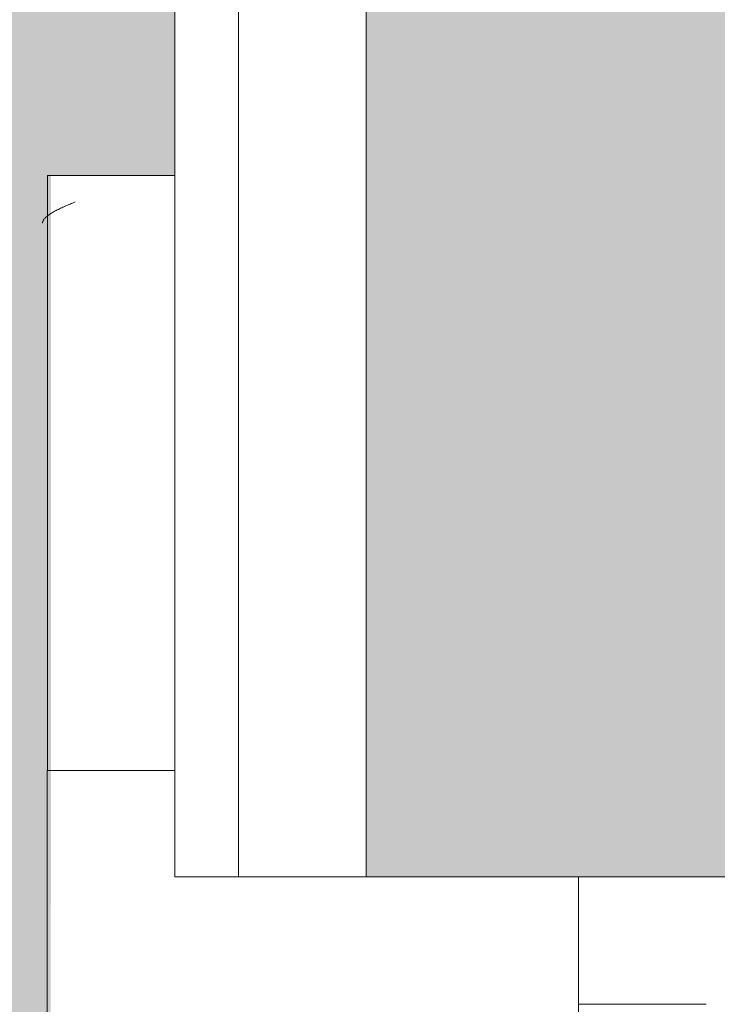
# Model space of a CAD drawing. Header units: millimetres. Extents: x 5980700 to 6194397, y -12939 to 2351883.
# Tile 247 of 587: x 6075602 to 6075766, y -5432 to -5200. Entities that reach past the tile are written whole.
import ezdxf

# ---------------------------------------------------------------- set-up
doc = ezdxf.new("R2010")
doc.units = ezdxf.units.MM
for name, color, linetype, lineweight in [('A-FLOR-PATT', 8, 'Continuous', 18), ('A-GLAZ', 151, 'Continuous', 9), ('A-GLAZ-SILL', 1, 'Continuous', 9), ('A-WALL', 113, 'Continuous', 18), ('A-WALL-PATT', 111, 'Continuous', 25)]:
    doc.layers.add(name, color=color, linetype=linetype, lineweight=lineweight)

# ---------------------------------------------------------------- blocks, each defined once
blk = doc.blocks.new('FP_108-PLANTA DE CAIMENTO DE PISOS - 1 PAV_')
at = {"layer": 'A-GLAZ-SILL', "lineweight": 5}
for p, q in [((-1368.771073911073, -100.9916647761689), (-1368.646399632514, -101.2855427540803)), ((-1368.646399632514, -101.2855427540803), (-1368.521725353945, -101.5789894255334)), ((-1368.521725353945, -101.5789894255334), (-1368.397051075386, -101.8715741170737)), ((-1368.397051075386, -101.8715741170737), (-1368.272376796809, -102.1628674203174)), ((-1368.272376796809, -102.1628674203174), (-1368.147702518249, -102.452441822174)), ((-1368.147702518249, -102.452441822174), (-1368.02302823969, -102.7398723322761)), ((-1368.02302823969, -102.7398723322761), (-1367.898353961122, -103.0247371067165)), ((-1367.898353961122, -103.0247371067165), (-1367.773679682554, -103.3066180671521)), ((-1367.773679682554, -103.3066180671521), (-1367.649005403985, -103.5851015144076)), ((-1367.649005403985, -103.5851015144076), (-1367.524331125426, -103.8597787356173)), ((-1367.524331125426, -103.8597787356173), (-1367.399656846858, -104.1302466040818)), ((-1367.399656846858, -104.1302466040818), (-1367.27498256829, -104.3961081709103)), ((-1367.27498256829, -104.3961081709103), (-1367.150308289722, -104.6569732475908)), ((-1367.150308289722, -104.6569732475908), (-1367.025634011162, -104.9124589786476)), ((-1367.025634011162, -104.9124589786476), (-1366.900959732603, -105.1621904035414)), ((-1366.900959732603, -105.1621904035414), (-1366.776285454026, -105.4058010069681)), ((-1366.776285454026, -105.4058010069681), (-1366.651611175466, -105.6429332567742)), ((-1366.651611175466, -105.6429332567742), (-1366.526936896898, -105.8732391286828)), ((-1366.526936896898, -105.8732391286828), (-1366.402262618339, -106.0963806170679)), ((-1366.402262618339, -106.0963806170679), (-1366.277588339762, -106.3120302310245)), ((-1366.277588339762, -106.3120302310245), (-1366.152914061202, -106.519871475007)), ((-1366.152914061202, -106.519871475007), (-1366.028239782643, -106.7195993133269)), ((-1366.028239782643, -106.7195993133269), (-1365.903565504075, -106.9109206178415)), ((-1365.903565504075, -106.9109206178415), (-1365.778891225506, -107.0935545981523)), ((-1365.778891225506, -107.0935545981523), (-1365.654216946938, -107.2672332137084)), ((-1365.654216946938, -107.2672332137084), (-1365.529542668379, -107.4317015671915)), ((-1365.529542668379, -107.4317015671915), (-1365.404868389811, -107.5867182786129)), ((-1365.404868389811, -107.5867182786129), (-1365.280194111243, -107.7320558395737)), ((-1365.280194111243, -107.7320558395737), (-1365.155519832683, -107.867500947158)), ((-1365.155519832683, -107.867500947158), (-1365.030845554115, -107.9928548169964)), ((-1365.030845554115, -107.9928548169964), (-1364.906171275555, -108.1079334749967)), ((-1364.906171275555, -108.1079334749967), (-1364.781496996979, -108.2125680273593)), ((-1364.781496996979, -108.2125680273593), (-1364.656822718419, -108.3066049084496)), ((-1364.656822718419, -108.3066049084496), (-1364.532148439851, -108.3899061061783)), ((-1364.532148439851, -108.3899061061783), (-1364.407474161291, -108.46234936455)), ((-1364.407474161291, -108.46234936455), (-1364.282799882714, -108.5238283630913)), ((-1364.282799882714, -108.5238283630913), (-1364.158125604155, -108.5742528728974)), ((-1364.158125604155, -108.5742528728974), (-1364.033451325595, -108.6135488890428)), ((-1364.033451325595, -108.6135488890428), (-1363.908777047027, -108.6416587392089)), ((-1363.908777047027, -108.6416587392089), (-1363.784102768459, -108.6585411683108))]:
    blk.add_line(p, q, dxfattribs=at)
at = {"layer": 'A-GLAZ-SILL', "color": 90, "lineweight": 5}
blk.add_line((-1374.999999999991, -107.4999999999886), (-1234.988402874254, -107.4999999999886), dxfattribs=at)
blk = doc.blocks.new('CC_PEITORIL - PEITORIL-3910252-PLANTA DE CAIMENTO DE PISOS - 1 PAV_')
at = {"layer": 'A-GLAZ-SILL', "lineweight": 5}
h = blk.add_hatch(dxfattribs=at)
h.set_pattern_fill('FP_48', color=256, style=0, pattern_type=2)
h.set_pattern_definition([(90, (-6612.079000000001, 16549.116), (-101.6, 406.4), [33.528, -271.272, 33.528, -271.272, -1625.6]), (90, (-6612.079000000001, 16549.116), (-101.6, 406.4), [-609.6, 33.528, -576.072, 33.528, -271.272, -711.2]), (90, (-6612.079000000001, 16549.116), (-101.6, 406.4), [-1524, 33.528, -169.672, 33.528, -474.472]), (210, (-6662.879, 16701.516), (-301.1527240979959, -291.1881810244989), [33.528, -271.272, 33.528, -1896.872]), (210, (-6662.879, 16701.516), (-301.1527240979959, -291.1881810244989), [-338.328, -271.272, 33.528, -576.072, -1016]), (210, (-6662.879, 16701.516), (-301.1527240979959, -291.1881810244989), [-1219.2, 33.528, -271.272, 33.528, -677.672]), (210, (-6662.879, 16701.516), (-301.1527240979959, -291.1881810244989), [-1557.528, -169.672, 33.528, -474.472]), (329.9999999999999, (-6866.079000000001, 16752.316), (402.7527240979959, -115.211818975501), [33.528, -271.272, 33.528, -1896.872]), (329.9999999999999, (-6866.079000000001, 16752.316), (402.7527240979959, -115.211818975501), [-338.328, -271.272, 33.528, -576.072, -1016]), (329.9999999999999, (-6866.079000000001, 16752.316), (402.7527240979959, -115.211818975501), [-1219.2, 33.528, -271.272, 33.528, -677.672]), (329.9999999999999, (-6866.079000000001, 16752.316), (402.7527240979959, -115.211818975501), [-1557.528, -169.672, 33.528, -474.472])])
h.paths.add_polyline_path([(1374.999999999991, -97.06945092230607), (1374.999999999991, -77.50636918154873), (1315.011597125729, -77.5063691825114), (1315.011597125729, -100.9916647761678), (1374.999999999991, -100.9916647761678)])
h.paths.add_polyline_path([(-1234.988402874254, -100.9916647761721), (-1234.988402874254, -77.50636918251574), (-1374.999999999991, -77.50636918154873), (-1374.999999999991, -100.9916647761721), (-1244.630192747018, -100.9916647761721)])
h = blk.add_hatch(dxfattribs=at)
h.set_pattern_fill('FP_49', color=256, style=0, pattern_type=2)
h.set_pattern_definition([(306.87, (-8199.579, 17184.116), (-3175.008507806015, 4762.494328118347), [793.75, -7143.75]), (296.565, (-7723.329000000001, 18136.616), (1587.499067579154, -1587.501456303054), [1774.879, -1774.879]), (288.435, (-6929.579000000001, 18136.616), (1587.50290376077, -3174.997452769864), [1004.024, -4016.092])])
h.paths.add_polyline_path([(1374.999999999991, -97.06945092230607), (1374.999999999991, -77.50636918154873), (1315.011597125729, -77.5063691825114), (1315.011597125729, -100.9916647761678), (1374.999999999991, -100.9916647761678)])
h.paths.add_polyline_path([(-1234.988402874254, -100.9916647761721), (-1234.988402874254, -77.50636918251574), (-1374.999999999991, -77.50636918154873), (-1374.999999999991, -100.9916647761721), (-1244.630192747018, -100.9916647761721)])
at = {"layer": 'A-GLAZ-SILL', "color": 90, "lineweight": 5}
for p, q in [((-1375.000000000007, -77.5063691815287), (-1375.000000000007, -100.9916647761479)), ((-1375.000000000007, -107.4999999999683), (-1375.000000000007, -100.991664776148))]:
    blk.add_line(p, q, dxfattribs=at)
at = {"layer": 'A-GLAZ', "color": 90, "lineweight": 5}
blk.add_blockref('FP_108-PLANTA DE CAIMENTO DE PISOS - 1 PAV_', (0, 0), dxfattribs=at)
blk = doc.blocks.new('CC_JANELA MAXIM-AR_4 FOLHAS VIDRO - 2_50 x 1_20-4042679-PLANTA DE CAIMENTO DE PISOS - 1 PAV_')
at = {"layer": 'A-GLAZ', "color": 130}
for p, q in [((-1250.000000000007, 17.49999999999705), (-1250.000000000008, 77.5)), ((-1220.000000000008, 47.49999999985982), (-1220.000000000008, 17.49999999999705)), ((-1220.000000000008, 17.49999999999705), (-1250.000000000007, 17.49999999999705))]:
    blk.add_line(p, q, dxfattribs=at)
at = {"layer": 'A-GLAZ', "color": 90, "lineweight": 5}
blk.add_line((-632.4999999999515, 17.49999999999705), (-1220.000000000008, 17.49999999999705), dxfattribs=at)
blk = doc.blocks.new('FP_212-PLANTA DE CAIMENTO DE PISOS - 1 PAV_')
at = {"layer": 'A-GLAZ-SILL', "color": 90, "lineweight": 5}
blk.add_line((-1274.999999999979, -107.4999999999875), (1275.000000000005, -107.4999999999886), dxfattribs=at)
blk = doc.blocks.new('CC_PEITORIL - PEITORIL-3910839-PLANTA DE CAIMENTO DE PISOS - 1 PAV_')
at = {"layer": 'A-GLAZ-SILL', "lineweight": 5}
h = blk.add_hatch(dxfattribs=at)
h.set_pattern_fill('FP_220', color=256, style=0, pattern_type=2)
h.set_pattern_definition([(90, (-6652.090999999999, 16549.122), (-101.6, 406.4), [33.528, -271.272, 33.528, -271.272, -1625.6]), (90, (-6652.090999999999, 16549.122), (-101.6, 406.4), [-609.6, 33.528, -576.072, 33.528, -271.272, -711.2]), (90, (-6652.090999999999, 16549.122), (-101.6, 406.4), [-1524, 33.528, -169.672, 33.528, -474.472]), (210, (-6702.891, 16701.522), (-301.1527240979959, -291.1881810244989), [33.528, -271.272, 33.528, -1896.872]), (210, (-6702.891, 16701.522), (-301.1527240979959, -291.1881810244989), [-338.328, -271.272, 33.528, -576.072, -1016]), (210, (-6702.891, 16701.522), (-301.1527240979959, -291.1881810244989), [-1219.2, 33.528, -271.272, 33.528, -677.672]), (210, (-6702.891, 16701.522), (-301.1527240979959, -291.1881810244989), [-1557.528, -169.672, 33.528, -474.472]), (329.9999999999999, (-6906.090999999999, 16752.322), (402.7527240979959, -115.211818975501), [33.528, -271.272, 33.528, -1896.872]), (329.9999999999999, (-6906.090999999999, 16752.322), (402.7527240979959, -115.211818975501), [-338.328, -271.272, 33.528, -576.072, -1016]), (329.9999999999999, (-6906.090999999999, 16752.322), (402.7527240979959, -115.211818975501), [-1219.2, 33.528, -271.272, 33.528, -677.672]), (329.9999999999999, (-6906.090999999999, 16752.322), (402.7527240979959, -115.211818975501), [-1557.528, -169.672, 33.528, -474.472])])
h.paths.add_polyline_path([(1275.000000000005, -77.50000000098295), (1250.000000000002, -77.49363081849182), (1250.000000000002, 17.49999999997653), (-1249.999999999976, 17.49999999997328), (-1249.999999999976, -77.5000000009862), (-1274.999999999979, -78.48512215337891), (-1274.999999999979, -100.991664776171), (1275.000000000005, -100.4681479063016)])
h = blk.add_hatch(dxfattribs=at)
h.set_pattern_fill('FP_221', color=256, style=0, pattern_type=2)
h.set_pattern_definition([(306.87, (-8239.591, 17184.122), (-3175.008507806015, 4762.494328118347), [793.75, -7143.75]), (296.565, (-7763.340999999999, 18136.622), (1587.499067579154, -1587.501456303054), [1774.879, -1774.879]), (288.435, (-6969.590999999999, 18136.622), (1587.50290376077, -3174.997452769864), [1004.024, -4016.092])])
h.paths.add_polyline_path([(1275.000000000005, -77.50000000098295), (1250.000000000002, -77.49363081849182), (1250.000000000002, 17.49999999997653), (-1249.999999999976, 17.49999999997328), (-1249.999999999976, -77.5000000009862), (-1274.999999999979, -78.48512215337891), (-1274.999999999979, -100.991664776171), (1275.000000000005, -100.4681479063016)])
at = {"layer": 'A-GLAZ-SILL', "color": 90, "lineweight": 5}
for p, q in [((-1275.000000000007, -77.5000000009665), (-1275.000000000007, -100.9916647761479)), ((-1275.000000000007, -107.4999999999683), (-1275.000000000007, -100.991664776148))]:
    blk.add_line(p, q, dxfattribs=at)
at = {"layer": 'A-GLAZ', "color": 90, "lineweight": 5}
blk.add_blockref('FP_212-PLANTA DE CAIMENTO DE PISOS - 1 PAV_', (0, 0), dxfattribs=at)
blk = doc.blocks.new('BE-PMSa-MOD-ARQ-CONEXAODOFUTURO-EX-000-R_rvt-2-PLANTA DE CAIMENTO DE PISOS - 1 PAV_')
at = {"layer": 'A-FLOR-PATT', "lineweight": 5}
h = blk.add_hatch(dxfattribs=at)
h.set_pattern_fill('FP_2', color=135, style=0, pattern_type=2)
h.set_pattern_definition([(0, (0, 0), (812.8, 203.2), [33.528, -576.072, 33.528, -576.072, -3251.2]), (0, (0, 0), (812.8, 203.2), [-1219.2, 33.528, -1185.672, 33.528, -576.072, -1422.4]), (0, (0, 0), (812.8, 203.2), [-3048, 33.528, -372.872, 33.528, -982.472]), (120, (304.8, 101.6), (-582.3763620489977, 602.3054481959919), [33.52799999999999, -576.0719999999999, 33.52799999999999, -576.0719999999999, -3251.199999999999]), (120, (304.8, 101.6), (-582.3763620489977, 602.3054481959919), [-1219.2, 33.52799999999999, -1185.672, 33.52799999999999, -576.0719999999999, -1422.4]), (120, (304.8, 101.6), (-582.3763620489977, 602.3054481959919), [-3048, 33.52799999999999, -372.8719999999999, 33.52799999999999, -982.4719999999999]), (240, (406.4, 508), (-230.4236379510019, -805.5054481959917), [33.528, -576.072, 33.528, -576.072, -3251.2]), (240, (406.4, 508), (-230.4236379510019, -805.5054481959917), [-1219.2, 33.528, -1185.672, 33.528, -576.072, -1422.4]), (240, (406.4, 508), (-230.4236379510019, -805.5054481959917), [-3048, 33.528, -372.872, 33.528, -982.472])])
h.paths.add_polyline_path([(-15966.85299915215, 4711.136803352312), (-15966.79158577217, 4712.906868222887), (-15965.57572207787, 4712.3617231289)])
h.paths.add_polyline_path([(3731.201831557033, -10125.84100563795), (14705.38782324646, -10125.84100563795), (14705.38782324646, -9779.8857164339), (14699.38782324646, -9779.8857164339), (14699.38782324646, -9763.237570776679), (14681.68558745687, -9763.757413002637), (14670.96395493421, -9768.482704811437), (14665.88782324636, -9782.570563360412), (14665.88782324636, -9856.278958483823), (14670.73620676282, -9865.068167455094), (14677.45883342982, -9868.493127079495), (14678.38782324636, -9869.242380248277), (14678.38782324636, -9881.040871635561), (14674.14369136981, -9882.10035906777), (14663.09686027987, -9878.012306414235), (14654.32815878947, -9868.57707781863), (14652.0250349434, -9859.981702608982), (14651.89263271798, -9855.737570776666), (14650.88782324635, -9855.737570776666), (14651.89263271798, -9780.737570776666), (14653.73085252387, -9770.127241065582), (14656.87805812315, -9762.851510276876), (14667.13782324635, -9752.591745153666), (14683.38782324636, -9748.237570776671), (14699.38782324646, -9748.237570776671), (14699.38782324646, -9731.58942511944), (14705.38782324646, -9731.58942511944), (14705.38782324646, -9705.737570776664), (14755.38782324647, -9705.737570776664), (14755.38782324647, -9754.737570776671), (14795.38782324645, -9754.737570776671), (14796.02424042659, -9756.737570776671), (14812.38782324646, -9756.737570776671), (14811.36426821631, -9815.737570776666), (14810.34779546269, -9815.737570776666), (14811.47778338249, -9818.1719714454), (14811.43015556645, -9819.291362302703), (14811.44856252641, -9820.918341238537), (14827.38782324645, -9827.197475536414), (14827.38782324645, -10125.84100563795), (21231.38515489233, -10125.84100563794), (21231.38515489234, 5919.158994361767), (12003.88515489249, 5918.472013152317), (12003.8851548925, 5447.158205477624), (12268.88333741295, 5447.158205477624), (12268.88333741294, 4674.158994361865), (15653.88333741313, 4674.158994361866), (15653.88333741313, 5447.158205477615), (15923.88333741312, 5447.158205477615), (15923.88333741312, 4674.158994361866), (19560.40988707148, 4674.158994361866), (19559.83290347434, 4677.196584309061), (19558.62046790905, 4677.180784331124), (19558.93691090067, 4681.184361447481), (19560.40988707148, 4681.202554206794), (19559.83416624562, 4682.57353656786), (19558.03876213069, 4682.57353656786), (19558.93691090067, 4695.251249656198), (19588.00988707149, 4695.197383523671), (19586.88286324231, 4682.548897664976), (19585.40988707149, 4682.548897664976), (19585.98560789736, 4681.195050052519), (19587.19930623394, 4681.15368493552), (19586.88286324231, 4677.184908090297), (19585.41064974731, 4677.065937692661), (19585.98560789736, 4674.158994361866), (19999.38682609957, 4674.158994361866), (19999.38682609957, 5447.158205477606), (20269.38682609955, 5447.158205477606), (20269.38682609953, 4280.731645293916), (20299.38682609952, 4280.731645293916), (20298.51487451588, 1530.731645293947), (20269.38682609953, 1530.731645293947), (20269.38682609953, 1143.558994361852), (20299.38682609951, 1143.558994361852), (20298.51487451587, -1606.441005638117), (20269.38682609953, -1606.441005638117), (20269.38682609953, -2040.191005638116), (20299.38682609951, -2040.191005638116), (20298.51487451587, -4790.191005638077), (20269.38682609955, -4790.191005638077), (20269.38682609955, -5273.941005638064), (20299.38682609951, -5273.941005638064), (20298.51487451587, -8023.941005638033), (20269.38682609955, -8023.941005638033), (20269.38682609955, -9308.841005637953), (19999.38682609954, -9308.841005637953), (19999.38682609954, -8513.84179452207), (19913.3833374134, -8513.84179452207), (19913.3833374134, -8347.825683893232), (19635.38599049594, -8347.979428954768), (19635.38599049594, -8377.825683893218), (16285.38599049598, -8376.953732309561), (16285.38599049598, -8347.825683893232), (15971.88333741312, -8347.979428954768), (15971.88333741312, -8513.841794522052), (15921.38515489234, -8513.841794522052), (15921.38515489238, -9312.594001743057), (15651.38515489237, -9312.594001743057), (15651.38515489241, -8513.841794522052), (15603.38515489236, -8513.841794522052), (15603.38515489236, -8377.825683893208), (12316.88333741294, -8377.825683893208), (12316.88333741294, -8513.841794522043), (12293.88333741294, -8513.841794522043), (12293.88333741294, -9312.594001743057), (11998.88333741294, -9312.594001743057), (11998.88333741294, -8513.841794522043), (11950.88333741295, -8513.841794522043), (11950.88333741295, -8347.825683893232), (11867.63333741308, -8347.979428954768), (11867.63333741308, -8377.82568389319), (8517.633337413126, -8376.953732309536), (8517.633337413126, -8347.825683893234), (8434.383337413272, -8347.97942895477), (8434.383337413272, -8513.841794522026), (8386.383337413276, -8513.841794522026), (8386.383337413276, -9312.594001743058), (8116.383337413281, -9312.594001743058), (8116.383337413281, -9125.841005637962), (2121.38333741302, -9125.841005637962), (2121.38333741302, -9312.594001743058), (1851.383337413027, -9312.594001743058), (1851.383337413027, -9125.841005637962), (-4143.616662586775, -9125.841005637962), (-4143.616662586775, -9312.594001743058), (-4413.616662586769, -9312.594001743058), (-4413.616662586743, -8513.841794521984), (-4461.61666258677, -8513.841794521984), (-4461.61666258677, -8347.825683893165), (-4547.366662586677, -8347.97942895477), (-4547.366662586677, -8377.82568389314), (-7897.366662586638, -8376.953732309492), (-7897.366662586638, -8347.825683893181), (-7983.116662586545, -8347.97942895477), (-7983.116662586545, -8513.841794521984), (-8031.114845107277, -8513.841794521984), (-8031.11484510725, -9308.841005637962), (-8301.11484510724, -9308.841005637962), (-8301.114845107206, -8513.841794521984), (-8349.116662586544, -8513.841794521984), (-8349.116662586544, -8347.825683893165), (-8354.864845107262, -8347.97942895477), (-8354.864845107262, -8377.825683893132), (-11704.86484510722, -8376.953732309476), (-11705.67059857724, -8347.825683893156), (-11710.61666258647, -8347.97942895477), (-11710.61666258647, -8513.841794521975), (-11758.61484510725, -8513.841794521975), (-11758.61484510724, -9308.841005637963), (-12028.61484510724, -9308.841005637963), (-12028.61484510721, -8513.841794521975), (-12076.61666258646, -8513.841794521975), (-12076.61666258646, -8347.82568389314), (-12498.61666258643, -8347.97942895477), (-12498.61666258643, -8377.825683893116), (-15848.61666258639, -8376.953732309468), (-15848.61666258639, -8347.82568389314), (-16270.61666258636, -8347.97942895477), (-16270.61666258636, -8513.841794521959), (-16356.61588608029, -8513.841794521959), (-16356.61588608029, -9308.841005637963), (-16626.61588608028, -9308.841005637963), (-16626.62225526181, -7987.079408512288), (-16656.61588608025, -7987.079408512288), (-16655.7439344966, -5237.07940851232), (-16626.62225526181, -5237.07940851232), (-16626.62225526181, -4803.34100563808), (-16656.61588608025, -4803.34100563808), (-16655.7439344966, -2053.341005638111), (-16626.62225526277, -2053.341005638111), (-16626.62225526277, -1620.841794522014), (-16656.61588608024, -1620.841794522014), (-16655.74393449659, 1129.158205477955), (-16626.62225526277, 1129.158205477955), (-16626.62225526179, 1534.1582054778), (-16656.61588608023, 1534.1582054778), (-16655.75030367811, 4291.658994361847), (-16626.62225526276, 4291.658994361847), (-16626.61588608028, 5479.158994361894), (-16356.61588608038, 5479.158994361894), (-16356.61588608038, 4674.158994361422), (-15971.4658517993, 4674.158994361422), (-15969.32193463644, 4707.054996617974), (-15967.78963012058, 4710.307043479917), (-15962.27373900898, 4714.058684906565), (-15960.94760521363, 4714.652107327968), (-15959.84645306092, 4714.71907505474), (-15959.84645306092, 4715.8252811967), (-15957.766248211, 4715.335026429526), (-15956.67909179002, 4714.508980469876), (-15954.53101014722, 4715.146843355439), (-15948.69801778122, 4712.361723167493), (-15947.69218614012, 4710.313634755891), (-15946.34526303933, 4708.984911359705), (-15944.33196142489, 4698.966261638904), (-15943.76299404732, 4697.905132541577), (-15944.00738434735, 4674.158994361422), (-12028.61666258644, 4674.158994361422), (-12028.6166625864, 5447.158205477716), (-11733.61666258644, 5446.941285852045), (-11733.61666258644, 4674.158994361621), (-8301.114845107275, 4674.158994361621), (-8301.114845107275, 5447.158205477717), (-8031.114845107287, 5447.158205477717), (-8031.114845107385, 5919.158994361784), (-17588.61484510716, 5919.158994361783), (-17588.61484510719, -10125.84100563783), (1375.719287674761, -10125.84100563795)])
h.paths.add_polyline_path([(14665.67045985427, -9780.737570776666), (14665.63226694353, -9779.779781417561), (14665.63226694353, -9780.737570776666)])
h.paths.add_polyline_path([(-16089.65907882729, -8758.105317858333), (-16115.54098333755, -8754.697900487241), (-16139.6590788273, -8744.707858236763), (-16160.36975694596, -8728.81599597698), (-16176.26161920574, -8708.105317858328), (-16186.2516614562, -8683.987222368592), (-16189.65907882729, -8658.105317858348), (-16186.2516614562, -8632.223413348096), (-16176.26161920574, -8608.105317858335), (-16160.36975694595, -8587.394639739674), (-16139.65907882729, -8571.502777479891), (-16115.54098333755, -8561.512735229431), (-16089.65907882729, -8558.105317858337), (-16063.77717431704, -8561.512735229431), (-16039.65907882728, -8571.5027774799), (-16018.94840070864, -8587.394639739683), (-16003.05653844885, -8608.105317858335), (-15993.06649619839, -8632.22341334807), (-15989.6590788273, -8658.105317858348), (-15993.06649619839, -8683.987222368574), (-16003.05653844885, -8708.105317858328), (-16021.19134126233, -8730.537064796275), (-16039.65907882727, -8744.707858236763), (-16063.77717431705, -8754.697900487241)])
h.paths.add_polyline_path([(19732.71217533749, -8754.66845021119), (19706.83027082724, -8751.260990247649), (19682.71217533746, -8741.270823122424), (19660.00862136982, -8722.781563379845), (19646.10963495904, -8704.667825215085), (19636.1195927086, -8680.549428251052), (19632.71217533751, -8648.66439434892), (19632.71217533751, -8622.782813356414), (19636.1195927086, -8596.9012323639), (19646.10963495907, -8572.783438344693), (19662.00149721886, -8552.073019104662), (19682.71217533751, -8536.181355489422), (19706.83027082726, -8526.191438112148), (19732.7121753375, -8522.784063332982), (19758.59407984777, -8526.191438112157), (19782.71217533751, -8536.181355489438), (19803.42285345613, -8552.073019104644), (19819.31471571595, -8572.783438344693), (19829.30475796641, -8596.901232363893), (19832.7121753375, -8628.390346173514), (19832.7121753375, -8654.667200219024), (19827.88084468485, -8683.987101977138), (19816.67739151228, -8708.104895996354), (19803.42285345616, -8725.378762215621), (19782.71217533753, -8741.270823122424), (19758.59407984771, -8751.260990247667)])
h.paths.add_polyline_path([(15648.38515489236, -8468.841794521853), (15650.88333741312, -8468.841794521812), (15650.88333741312, -8347.825683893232), (15648.38515489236, -8347.979428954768)])
h.paths.add_polyline_path([(19588.84766320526, 4677.140991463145), (19587.19930623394, 4677.180784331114), (19588.17837096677, 4681.15368493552)])
h.paths.add_polyline_path([(19556.97211093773, 4677.140991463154), (19558.32440709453, 4678.382155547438), (19558.03965555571, 4677.166762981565), (19557.10244703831, 4677.144137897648)])
h.paths.add_polyline_path([(19572.90988707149, 4728.142336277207), (19572.90988707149, 4726.742336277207), (19573.4626323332, 4727.745209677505)])
h.paths.add_polyline_path([(19575.73176932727, 4695.639950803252), (19572.5677829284, 4696.432937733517), (19568.91630770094, 4696.431447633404), (19559.3482884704, 4696.333664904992), (19559.34828847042, 4718.022372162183), (19562.4254587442, 4722.467653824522), (19569.27606767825, 4726.263934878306), (19567.2700120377, 4727.14852244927), (19574.67880208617, 4727.830632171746), (19576.14512513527, 4726.470898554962), (19576.81805465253, 4726.227816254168), (19583.58719946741, 4722.319648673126), (19587.49536704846, 4715.550503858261), (19587.49536704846, 4707.734168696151), (19586.28070679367, 4704.092336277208), (19585.91122027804, 4696.34719023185), (19576.14512513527, 4695.960088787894)])
h.paths.add_polyline_path([(-15957.766248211, 4718.652107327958), (-15954.53101014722, 4716.980669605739), (-15955.18379838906, 4716.796714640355)])
h.paths.add_polyline_path([(-15960.34869803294, 4716.796714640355), (-15961.00148627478, 4718.082019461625), (-15959.74034676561, 4717.233792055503), (-15960.09391064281, 4716.979769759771)])
h.paths.add_polyline_path([(19732.71217533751, 4730.240264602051), (19706.83027082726, 4733.647681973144), (19682.7121753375, 4743.637724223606), (19662.00149721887, 4759.529586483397), (19646.10963495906, 4780.240264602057), (19636.1195927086, 4804.358360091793), (19632.71217533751, 4830.240264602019), (19636.1195927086, 4856.122169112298), (19646.10963495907, 4880.24026460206), (19662.00149721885, 4900.950942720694), (19682.7121753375, 4916.842804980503), (19706.83027082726, 4926.832847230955), (19732.71217533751, 4930.240264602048), (19758.59407984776, 4926.832847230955), (19782.71217533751, 4916.842804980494), (19803.42285345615, 4900.950942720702), (19819.31471571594, 4880.24026460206), (19829.30475796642, 4856.122169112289), (19832.7121753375, 4830.240264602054), (19829.30475796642, 4804.358360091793), (19819.31471571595, 4780.24026460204), (19803.42285345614, 4759.529586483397), (19782.71217533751, 4743.637724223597), (19758.59407984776, 4733.647681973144)])
h.paths.add_polyline_path([(-16089.65907882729, 4736.408178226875), (-16115.54098333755, 4739.815595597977), (-16139.65907882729, 4749.80563784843), (-16160.36975694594, 4765.697500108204), (-16176.26161920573, 4786.408178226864), (-16186.2516614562, 4810.526273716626), (-16189.65907882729, 4836.408178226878), (-16186.2516614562, 4862.29008273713), (-16176.26161920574, 4886.408178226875), (-16160.36975694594, 4907.118856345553), (-16139.65907882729, 4923.010718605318), (-16115.54098333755, 4933.000760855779), (-16089.65907882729, 4936.408178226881), (-16063.77717431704, 4933.000760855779), (-16039.65907882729, 4923.01071860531), (-16018.9484007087, 4907.118856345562), (-16003.05653844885, 4886.408178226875), (-15993.06649619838, 4862.29008273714), (-15989.6590788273, 4836.408178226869), (-15993.06649619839, 4810.526273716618), (-16003.05653844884, 4786.408178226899), (-16018.94840070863, 4765.69750010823), (-16039.65907882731, 4749.80563784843), (-16063.77717431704, 4739.815595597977)])
at = {"layer": 'A-WALL-PATT', "lineweight": 5}
h = blk.add_hatch(dxfattribs=at)
h.set_pattern_fill('FP_9', color=135, style=0, pattern_type=2)
h.set_pattern_definition([(49.99999999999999, (0, 0), (728.73650110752, -63.75582262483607), [76.2, -838.2]), (355, (0, 0), (-140.9716152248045, 764.2276025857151), [60.96, -670.56]), (100.451, (60.728, -5.313), (587.770006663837, 700.4667512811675), [64.76, -712.36]), (46.184, (0, 203.2), (1084.316239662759, -168.1709612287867), [114.3, -1257.3]), (96.636, (90.36, 189.186), (949.6099128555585, 989.7098464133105), [97.14, -1068.54]), (351.184, (0, 203.2), (949.620552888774, 989.7011531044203), [91.44, -1005.84]), (21, (101.6, 152.4), (606.4578690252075, -409.0605652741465), [76.2, -838.2]), (326, (101.6, 152.4), (247.208340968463, 736.752917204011), [60.96, -670.56]), (71.45100000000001, (152.138, 118.312), (853.6682507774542, 327.6854711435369), [64.76, -712.36]), (37.50000000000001, (0, 0), (12.35469342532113, 338.2201185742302), [33.528, -628.904, 33.528, -647.192, -673.1]), (37.50000000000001, (0, 0), (12.35469342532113, 338.2201185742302), [-1343.152, 33.528, -639.572]), (7.499999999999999, (0, 0), (267.2788744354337, 400.7221270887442), [33.528, -354.584, 33.528, -613.664, -256.54]), (7.499999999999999, (0, 0), (267.2788744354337, 400.7221270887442), [-1035.304, 33.528, -223.012]), (327.5, (-226.568, 0), (542.363331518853, -22.91534459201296), [33.528, -220.472, 33.528, -758.952, -1051.56]), (327.5, (-226.568, 0), (542.363331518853, -22.91534459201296), [-1046.48, 33.528, -1018.032]), (317.5, (-328.168, 0), (592.5169587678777, 101.7071067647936), [33.528, -296.672, 33.528, -492.76, -746.76]), (317.5, (-328.168, 0), (592.5169587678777, 101.7071067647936), [-856.488, 33.528, -713.232])])
h.paths.add_polyline_path([(-16626.62225526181, -8347.82568389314), (-16611.62225526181, -8347.82568389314), (-16611.62225526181, -7902.091005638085), (-16626.62225526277, -7902.091005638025), (-16626.62225526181, -8332.825683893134)])
h.paths.add_polyline_path([(-16611.6222552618, -5402.091005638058), (-16611.6222552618, -5055.325683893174), (-16626.62225526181, -5055.325683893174), (-16626.61588608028, -5402.091005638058)])
h = blk.add_hatch(color=57, dxfattribs=at)
h.paths.add_polyline_path([(-16491.62225526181, -8302.825683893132), (-16491.62225526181, -8223.541794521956), (-16581.61666258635, -8223.541794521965), (-16581.61666258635, -8212.841794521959), (-16491.62225526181, -8212.825683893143), (-16491.62225526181, -7902.091005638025), (-16581.62225526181, -7902.091005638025), (-16581.61302762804, -8302.825683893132), (-16543.61484510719, -8302.825683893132)])
h.paths.add_polyline_path([(-16491.62225526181, -5402.091005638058), (-16491.62225526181, -5139.841794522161), (-16581.61666258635, -5139.841794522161), (-16581.61666258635, -5129.141794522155), (-16491.62225526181, -5129.141794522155), (-16491.62225526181, -5055.325683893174), (-16581.62225526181, -5055.325683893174), (-16581.62225526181, -5402.091005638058), (-16531.62225526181, -5402.091005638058)])
at = {"layer": 'A-WALL', "color": 130, "lineweight": 9}
for p, q in [((-16626.62225526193, -5055.325683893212), (-16626.62225526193, -5402.091005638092)), ((-16626.62225526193, -5402.091005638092), (-16531.62225526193, -5402.091005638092))]:
    blk.add_line(p, q, dxfattribs=at)
at = {"layer": 'A-WALL', "color": 90, "lineweight": 5}
for p, q in [((-16611.62225526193, -5055.325683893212), (-16611.62225526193, -5402.091005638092)), ((-16581.62225526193, -5139.841794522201), (-16581.62225526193, -5402.091005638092))]:
    blk.add_line(p, q, dxfattribs=at)
at = {"layer": 'A-GLAZ', "color": 250, "lineweight": 5, "rotation": 269.9999999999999}
for name, p in [('CC_PEITORIL - PEITORIL-3910252-PLANTA DE CAIMENTO DE PISOS - 1 PAV_', (-16549.11588608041, -6612.079408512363)), ('CC_PEITORIL - PEITORIL-3910839-PLANTA DE CAIMENTO DE PISOS - 1 PAV_', (-16549.12225526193, -6652.091005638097)), ('CC_JANELA MAXIM-AR_4 FOLHAS VIDRO - 2_50 x 1_20-4042679-PLANTA DE CAIMENTO DE PISOS - 1 PAV_', (-16549.12225526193, -6652.09100563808))]:
    blk.add_blockref(name, p, dxfattribs=at)

msp = doc.modelspace()

# ---------------------------------------------------------------- block references
at = {"color": 50, "lineweight": 5}
msp.add_blockref('BE-PMSa-MOD-ARQ-CONEXAODOFUTURO-EX-000-R_rvt-2-PLANTA DE CAIMENTO DE PISOS - 1 PAV_', (6092264.959189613, 0), dxfattribs=at)

doc.saveas('drawing.dxf')
